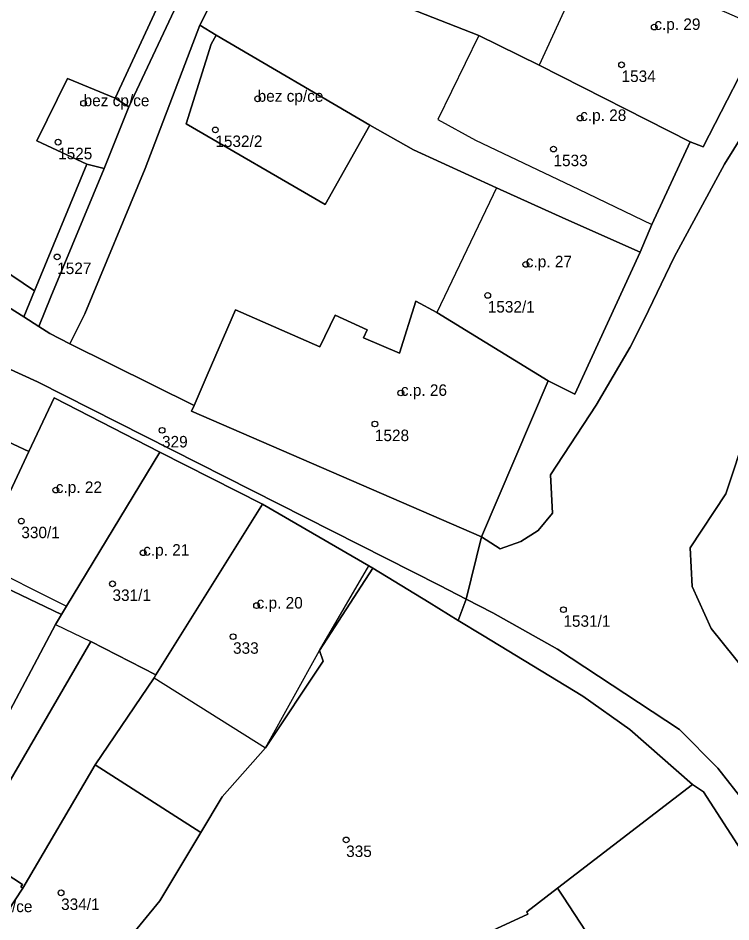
# Model space of a CAD drawing. Extents: x -878211 to -870363, y -1058464 to -1052522.
# Drawn here: x -874670.5 to -874608.5, y -1056078.6 to -1056000 of the extents above; entities that cross this region are included whole.
import ezdxf

# ---------------------------------------------------------------- set-up
doc = ezdxf.new("R2010")
doc.units = 0
for name, color, linetype in [('Definiční body', 7, 'Continuous'), ('Polygon budovy', 7, 'Continuous'), ('Polygon parcely', 7, 'Continuous')]:
    doc.layers.add(name, color=color, linetype=linetype)

msp = doc.modelspace()

# ---------------------------------------------------------------- linework, layer by layer
at = {"layer": 'Definiční body'}
for centre in [(-874615.19, -1056000.75994), (-874618.04, -1056004.04994), (-874649.7, -1056007.00994), (-874664.84, -1056007.39994), (-874621.64, -1056008.67994), (-874653.38, -1056009.70994), (-874667.06, -1056010.77994), (-874623.96, -1056011.37994), (-874667.14, -1056020.76994), (-874626.37, -1056021.41994), (-874629.68, -1056024.11994), (-874637.24, -1056032.60994), (-874639.5, -1056035.30994), (-874658.02, -1056035.85994), (-874667.26, -1056041.05994), (-874670.26, -1056043.75994), (-874659.66, -1056046.51994), (-874662.33, -1056049.21994), (-874649.79, -1056051.11994), (-874623.1, -1056051.46994), (-874651.84, -1056053.81994), (-874642, -1056071.50994), (-874666.8, -1056076.11994)]:
    msp.add_circle(centre, 0.25, dxfattribs=at)
at = {"layer": 'Polygon budovy'}
for points in [[(-874625.21, -1056004.08), (-874612.08, -1056010.75), (-874610.93, -1056011.19), (-874605.74, -1056001.09), (-874605.94, -1056000.8), (-874620.75, -1055994.32)], [(-874655.92, -1056009.18), (-874643.82, -1056016.19), (-874639.94, -1056009.3), (-874653.31, -1056001.46), (-874653.74, -1056002.25)], [(-874630.46, -1056001.5), (-874634.01, -1056008.81), (-874630.75, -1056010.6), (-874621.79, -1056014.86), (-874615.4, -1056017.95), (-874612.08, -1056010.75), (-874625.21, -1056004.08)], [(-874668.92, -1056010.65), (-874664.57, -1056012.7), (-874663.05, -1056013.06), (-874660.91, -1056007.71), (-874662.1, -1056006.96), (-874666.25, -1056005.24)], [(-874622.1, -1056032.71), (-874616.41, -1056020.36), (-874622.9, -1056017.48), (-874628.91, -1056014.74), (-874629.2, -1056015.36), (-874634.1, -1056025.6), (-874624.42, -1056031.54)], [(-874655.23, -1056033.69), (-874655.45, -1056034.19), (-874630.23, -1056045.14), (-874624.42, -1056031.54), (-874634.1, -1056025.6), (-874635.93, -1056024.61), (-874637.37, -1056029.15), (-874640.49, -1056027.8), (-874640.18, -1056027.12), (-874642.97, -1056025.83), (-874644.28, -1056028.58), (-874651.63, -1056025.37), (-874654.1, -1056031.07)], [(-874674.1, -1056047.27), (-874666.32, -1056051.17), (-874658.21, -1056037.75), (-874667.4, -1056033.03), (-874669.61, -1056037.71)], [(-874649.27, -1056042.28), (-874658.21, -1056037.75), (-874666.32, -1056051.17), (-874666.76, -1056051.89), (-874667.28, -1056052.75), (-874664.22, -1056054.25), (-874658.56, -1056057.14)], [(-874658.56, -1056057.14), (-874658.7, -1056057.41), (-874649.01, -1056063.49), (-874644.32, -1056055.03), (-874640.04, -1056047.65), (-874649.27, -1056042.28)], [(-874623.61, -1056075.71), (-874623.09, -1056076.5), (-874619.7, -1056081.69), (-874621.5, -1056082.86), (-874621.65, -1056083.56), (-874619.84, -1056086.37), (-874618.17, -1056088.91), (-874617.63, -1056089.07), (-874614.91, -1056087.38), (-874613.37, -1056089.74), (-874600.42, -1056083.61), (-874604.92, -1056076.77), (-874604.23, -1056076.29), (-874605.83, -1056073.79), (-874606.46, -1056074.2), (-874610.92, -1056067.34), (-874611.86, -1056066.68)], [(-874670.14, -1056075.7), (-874670.29, -1056075.6), (-874670.15, -1056075.39), (-874673.11, -1056073.49), (-874678.43, -1056081.63), (-874675.38, -1056083.56), (-874673.39, -1056080.62)]]:
    msp.add_lwpolyline(points, close=True, dxfattribs=at)
at = {"layer": 'Polygon parcely'}
for points in [[(-874645.29, -1055995.65), (-874639.01, -1055986.12), (-874644, -1055983.67), (-874644.67, -1055983.27), (-874650.5, -1055992.24), (-874652.82, -1055996.81), (-874654.74, -1056000.6), (-874653.31, -1056001.46), (-874639.94, -1056009.3), (-874636.14, -1056011.46), (-874628.91, -1056014.74), (-874622.9, -1056017.48), (-874616.41, -1056020.36), (-874615.4, -1056017.95), (-874612.08, -1056010.75), (-874625.21, -1056004.08), (-874630.46, -1056001.5)], [(-874630.87, -1055990.31), (-874632.07, -1055989.84), (-874639.01, -1055986.12), (-874645.29, -1055995.65), (-874630.46, -1056001.5), (-874625.21, -1056004.08), (-874612.08, -1056010.75), (-874610.93, -1056011.19), (-874605.74, -1056001.09), (-874605.94, -1056000.8), (-874620.75, -1055994.32), (-874628.43, -1055991.28)], [(-874652.52, -1055989.86), (-874653.99, -1055989.43), (-874662.1, -1056006.96), (-874660.91, -1056007.71)], [(-874653.31, -1056001.46), (-874654.74, -1056000.6), (-874659.49, -1056013.06), (-874664.74, -1056025.73), (-874666.04, -1056028.32), (-874655.23, -1056033.69), (-874654.1, -1056031.07), (-874651.63, -1056025.37), (-874644.28, -1056028.58), (-874642.97, -1056025.83), (-874640.18, -1056027.12), (-874640.49, -1056027.8), (-874637.37, -1056029.15), (-874635.93, -1056024.61), (-874634.1, -1056025.6), (-874624.42, -1056031.54), (-874622.1, -1056032.71), (-874616.41, -1056020.36), (-874622.9, -1056017.48), (-874628.91, -1056014.74), (-874636.14, -1056011.46), (-874639.94, -1056009.3), (-874643.82, -1056016.19), (-874655.92, -1056009.18), (-874653.74, -1056002.25)], [(-874653.31, -1056001.46), (-874653.74, -1056002.25), (-874655.92, -1056009.18), (-874643.82, -1056016.19), (-874639.94, -1056009.3)], [(-874660.91, -1056007.71), (-874662.1, -1056006.96), (-874666.25, -1056005.24), (-874668.92, -1056010.65), (-874664.57, -1056012.7), (-874663.05, -1056013.06)], [(-874668.75, -1056026.81), (-874667.69, -1056024.24), (-874663.05, -1056013.06), (-874664.57, -1056012.7), (-874669.11, -1056023.72), (-874670.04, -1056025.99)], [(-874642.97, -1056025.83), (-874644.28, -1056028.58), (-874651.63, -1056025.37), (-874654.1, -1056031.07), (-874655.23, -1056033.69), (-874655.45, -1056034.19), (-874630.23, -1056045.14), (-874624.42, -1056031.54), (-874634.1, -1056025.6), (-874635.93, -1056024.61), (-874637.37, -1056029.15), (-874640.49, -1056027.8), (-874640.18, -1056027.12)], [(-874658.21, -1056037.75), (-874667.4, -1056033.03), (-874669.61, -1056037.71), (-874674.1, -1056047.27), (-874674.53, -1056048.17), (-874666.76, -1056051.89), (-874666.32, -1056051.17)], [(-874685.14, -1056080.54), (-874686.23, -1056077.46), (-874674.53, -1056048.17), (-874674.1, -1056047.27), (-874669.61, -1056037.71), (-874672.36, -1056036.42), (-874673.3, -1056036.04), (-874674.15, -1056037.24), (-874678.6, -1056035.37), (-874685.2, -1056052.83), (-874681.51, -1056054.49), (-874680.06, -1056055.32), (-874682.13, -1056060.72), (-874682.88, -1056062.13), (-874684.96, -1056065.82), (-874691.09, -1056082.27), (-874669.65, -1056092.09), (-874668.09, -1056088.87), (-874671.19, -1056087.36), (-874676.14, -1056084.94), (-874682.79, -1056081.69)], [(-874671.43, -1056066.68), (-874664.22, -1056054.25), (-874658.56, -1056057.14), (-874649.27, -1056042.28), (-874658.21, -1056037.75), (-874666.32, -1056051.17), (-874666.76, -1056051.89), (-874667.28, -1056052.75), (-874673.11, -1056063.74), (-874674.54, -1056066.38)], [(-874649.01, -1056063.49), (-874644, -1056055.96), (-874644.32, -1056055.03), (-874639.69, -1056047.85), (-874640.04, -1056047.65), (-874649.27, -1056042.28), (-874658.56, -1056057.14), (-874658.7, -1056057.41), (-874663.83, -1056064.98), (-874654.65, -1056070.88), (-874652.78, -1056067.76)], [(-874682.79, -1056081.69), (-874681.84, -1056079.92), (-874674.54, -1056066.38), (-874673.11, -1056063.74), (-874667.28, -1056052.75), (-874666.76, -1056051.89), (-874674.53, -1056048.17), (-874686.23, -1056077.46), (-874685.14, -1056080.54)], [(-874626.18, -1056077.96), (-874626.27, -1056077.78), (-874623.61, -1056075.71), (-874611.86, -1056066.68), (-874617.32, -1056061.9), (-874621.42, -1056059), (-874630.14, -1056053.7), (-874632.24, -1056052.41), (-874634.79, -1056050.84), (-874639.69, -1056047.85), (-874644.32, -1056055.03), (-874644, -1056055.96), (-874649.01, -1056063.49), (-874652.78, -1056067.76), (-874654.65, -1056070.88), (-874658.2, -1056076.81), (-874668.09, -1056088.87), (-874658.22, -1056100.23), (-874658.12, -1056097.59), (-874647.96, -1056090.6), (-874645.98, -1056089.26), (-874643.09, -1056087.26), (-874641.59, -1056086.23), (-874633.9, -1056081.55)], [(-874670.15, -1056075.39), (-874670.29, -1056075.6), (-874670.14, -1056075.7), (-874663.83, -1056064.98), (-874658.7, -1056057.41), (-874658.56, -1056057.14), (-874664.22, -1056054.25), (-874671.43, -1056066.68), (-874674.54, -1056066.38), (-874681.84, -1056079.92), (-874682.79, -1056081.69), (-874676.14, -1056084.94), (-874675.38, -1056083.56), (-874678.43, -1056081.63), (-874673.11, -1056073.49)], [(-874668.09, -1056088.87), (-874658.2, -1056076.81), (-874654.65, -1056070.88), (-874663.83, -1056064.98), (-874670.14, -1056075.7), (-874673.39, -1056080.62), (-874668.92, -1056083.99), (-874670.77, -1056086.74), (-874670.93, -1056086.97), (-874671.19, -1056087.36)], [(-874619.84, -1056086.37), (-874618.17, -1056088.91), (-874617.63, -1056089.07), (-874614.91, -1056087.38), (-874613.37, -1056089.74), (-874600.42, -1056083.61), (-874604.92, -1056076.77), (-874604.23, -1056076.29), (-874605.83, -1056073.79), (-874606.46, -1056074.2), (-874610.92, -1056067.34), (-874611.86, -1056066.68), (-874623.61, -1056075.71), (-874623.09, -1056076.5), (-874619.7, -1056081.69), (-874621.5, -1056082.86), (-874621.65, -1056083.56)], [(-874673.39, -1056080.62), (-874670.14, -1056075.7), (-874670.29, -1056075.6), (-874670.15, -1056075.39), (-874673.11, -1056073.49), (-874678.43, -1056081.63), (-874675.38, -1056083.56)]]:
    msp.add_lwpolyline(points, close=True, dxfattribs=at)
for points in [[(-874674.07, -1056020.38), (-874669.11, -1056023.72), (-874664.57, -1056012.7), (-874668.92, -1056010.65), (-874666.25, -1056005.24), (-874662.1, -1056006.96), (-874653.99, -1055989.43)], [(-874652.52, -1055989.86), (-874660.91, -1056007.71), (-874663.05, -1056013.06), (-874667.69, -1056024.24), (-874668.75, -1056026.81), (-874667.77, -1056027.42), (-874666.04, -1056028.32), (-874664.74, -1056025.73), (-874659.49, -1056013.06), (-874654.74, -1056000.6), (-874652.82, -1055996.81)], [(-874596.88, -1055993.63), (-874604.35, -1056005.1), (-874609.09, -1056012.7), (-874613.45, -1056020.8), (-874616.08, -1056026.22), (-874617.3, -1056028.61), (-874620.26, -1056033.67), (-874624.21, -1056039.74), (-874624.04, -1056043.08), (-874625.3, -1056044.57), (-874626.8, -1056045.55), (-874628.61, -1056046.18), (-874630.23, -1056045.14), (-874631.55, -1056050.56), (-874629.23, -1056051.76), (-874623.6, -1056054.91), (-874613.01, -1056061.91), (-874609.65, -1056065.26), (-874604.84, -1056071.43), (-874602.87, -1056074.37), (-874599.02, -1056081)], [(-874602.92, -1055994.47), (-874605.94, -1056000.8), (-874605.74, -1056001.09), (-874610.93, -1056011.19), (-874612.08, -1056010.75), (-874615.4, -1056017.95), (-874616.41, -1056020.36), (-874622.1, -1056032.71), (-874624.42, -1056031.54), (-874630.23, -1056045.14), (-874628.61, -1056046.18), (-874626.8, -1056045.55), (-874625.3, -1056044.57), (-874624.04, -1056043.08), (-874624.21, -1056039.74), (-874620.26, -1056033.67), (-874617.3, -1056028.61), (-874616.08, -1056026.22), (-874613.45, -1056020.8), (-874609.09, -1056012.7), (-874604.35, -1056005.1), (-874596.88, -1055993.63)], [(-874672.5, -1056024.45), (-874670.04, -1056025.99), (-874669.11, -1056023.72), (-874674.07, -1056020.38)], [(-874678.22, -1056027.38), (-874668.85, -1056031.63), (-874633.86, -1056049.36), (-874631.55, -1056050.56), (-874630.23, -1056045.14), (-874655.45, -1056034.19), (-874655.23, -1056033.69), (-874666.04, -1056028.32), (-874667.77, -1056027.42), (-874668.75, -1056026.81), (-874670.04, -1056025.99), (-874672.5, -1056024.45)], [(-874672.36, -1056036.42), (-874669.61, -1056037.71), (-874667.4, -1056033.03), (-874658.21, -1056037.75), (-874649.27, -1056042.28), (-874640.04, -1056047.65), (-874639.69, -1056047.85), (-874634.79, -1056050.84), (-874632.24, -1056052.41), (-874631.55, -1056050.56), (-874633.86, -1056049.36), (-874668.85, -1056031.63), (-874678.22, -1056027.38)], [(-874528.18, -1056140.16), (-874539.49, -1056139.43), (-874548.11, -1056138.76), (-874556.98, -1056137.31), (-874560.84, -1056136.13), (-874564.71, -1056134.71), (-874572.41, -1056129.1), (-874577.24, -1056122.98), (-874581.96, -1056109.39), (-874586.54, -1056090.87), (-874590.48, -1056080.42), (-874598.29, -1056065.73), (-874606.18, -1056058.17), (-874610.25, -1056053.12), (-874611.9, -1056049.46), (-874612.07, -1056046.08), (-874608.97, -1056041.4), (-874607.11, -1056035.8)], [(-874607.11, -1056035.8), (-874608.97, -1056041.4), (-874612.07, -1056046.08), (-874611.9, -1056049.46), (-874610.25, -1056053.12), (-874606.18, -1056058.17)], [(-874599.02, -1056081), (-874602.87, -1056074.37), (-874604.84, -1056071.43), (-874609.65, -1056065.26), (-874613.01, -1056061.91), (-874623.6, -1056054.91), (-874629.23, -1056051.76), (-874631.55, -1056050.56), (-874632.24, -1056052.41), (-874630.14, -1056053.7), (-874621.42, -1056059), (-874617.32, -1056061.9), (-874611.86, -1056066.68), (-874610.92, -1056067.34), (-874606.46, -1056074.2), (-874605.83, -1056073.79), (-874604.23, -1056076.29), (-874604.92, -1056076.77), (-874600.42, -1056083.61)], [(-874619.7, -1056081.69), (-874623.09, -1056076.5), (-874623.61, -1056075.71), (-874626.27, -1056077.78), (-874626.18, -1056077.96), (-874633.9, -1056081.55)]]:
    msp.add_lwpolyline(points, dxfattribs=at)

# ---------------------------------------------------------------- texts
at = {"layer": 'Definiční body'}
for s, p in [('c.p. 29', (-874615.19, -1056001.01)), ('1534', (-874618.04, -1056005.539)), ('bez cp/ce', (-874664.84, -1056007.649)), ('bez cp/ce', (-874649.7, -1056007.26)), ('c.p. 28', (-874621.64, -1056008.929)), ('1532/2', (-874653.38, -1056011.199)), ('1525', (-874667.06, -1056012.269)), ('1533', (-874623.96, -1056012.869)), ('c.p. 27', (-874626.37, -1056021.669)), ('1527', (-874667.14, -1056022.259)), ('1532/1', (-874629.68, -1056025.609)), ('c.p. 26', (-874637.24, -1056032.86)), ('1528', (-874639.5, -1056036.799)), ('329', (-874658.02, -1056037.349)), ('c.p. 22', (-874667.26, -1056041.31)), ('330/1', (-874670.26, -1056045.249)), ('c.p. 21', (-874659.66, -1056046.77)), ('331/1', (-874662.33, -1056050.709)), ('c.p. 20', (-874649.79, -1056051.37)), ('1531/1', (-874623.1, -1056052.959)), ('333', (-874651.84, -1056055.309)), ('335', (-874642, -1056072.999)), ('bez cp/ce', (-874675.02, -1056077.8)), ('334/1', (-874666.8, -1056077.609))]:
    msp.add_text(s, height=0.999996, dxfattribs=at).set_placement(p)

doc.saveas('drawing.dxf')
